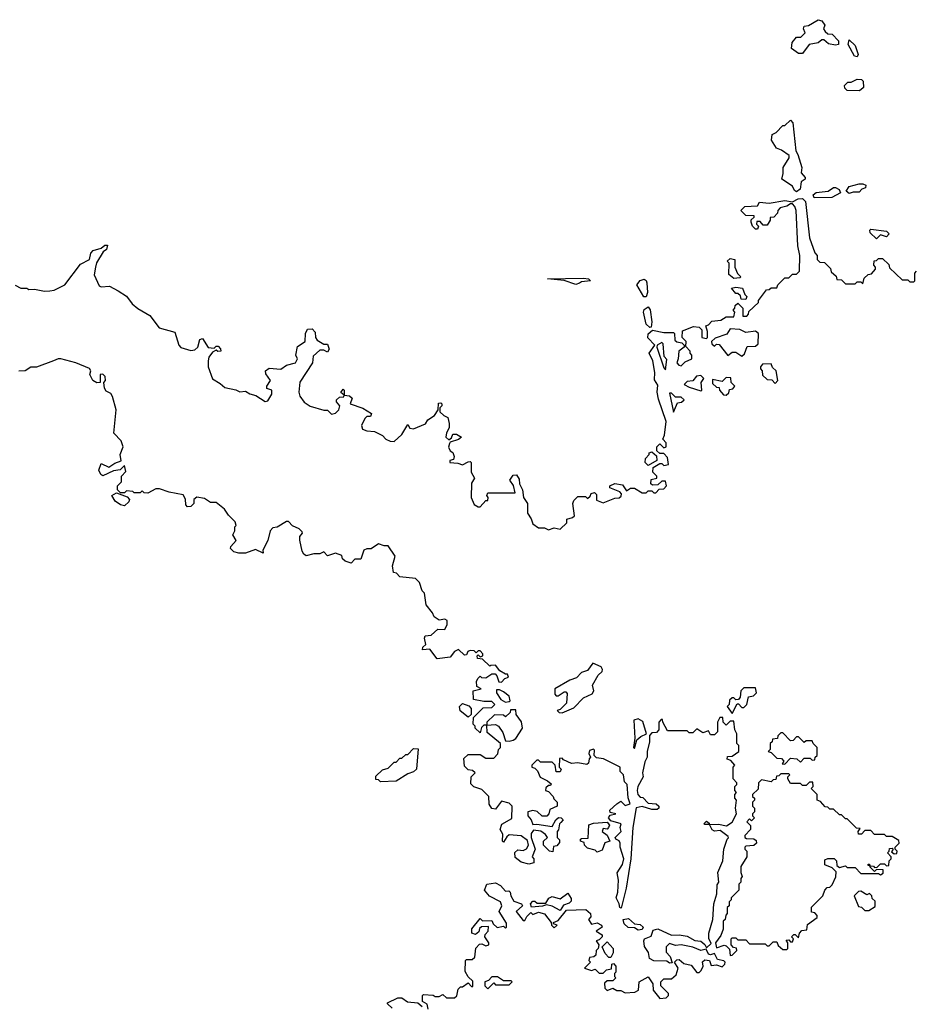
# Model space of a CAD drawing. Extents: x 2494118 to 2687960, y 757339 to 915227.
# Tile 264 of 364: x 2575799 to 2580383, y 903600 to 908642. Entities that reach past the tile are written whole.
import ezdxf

# ---------------------------------------------------------------- set-up
doc = ezdxf.new("R2010")
doc.units = 0

msp = doc.modelspace()

# ---------------------------------------------------------------- linework, layer by layer
at = {"layer": '0CON20XD'}
for points in [[(2579805, 908470), (2579785, 908470), (2579750, 908495), (2579752.5, 908525), (2579775, 908552.5), (2579797, 908553), (2579820, 908575), (2579810, 908595), (2579815, 908610), (2579837, 908613), (2579885, 908642.5), (2579905, 908637.5), (2579920, 908615), (2579912.5, 908595), (2579921.7, 908581.7), (2579935, 908570), (2579958.3, 908568.3), (2579990, 908535), (2579990, 908515), (2579975, 908512.5), (2579938.3, 908518.3), (2579915, 908540), (2579905, 908540), (2579885, 908523.3), (2579840, 908515), (2579805, 908470)], [(2580085, 908452.5), (2580072.5, 908455), (2580040, 908515), (2580045, 908540), (2580075, 908510), (2580090, 908465), (2580085, 908452.5)], [(2580095, 908277.5), (2580035, 908280), (2580021.7, 908291.7), (2580020, 908305), (2580038.3, 908321.7), (2580055, 908322.5), (2580085, 908337.5), (2580107, 908337), (2580117, 908327), (2580117.5, 908295), (2580105, 908282.5), (2580095, 908277.5)], [(2579775, 907761.2), (2579765, 907767.5), (2579755, 907790), (2579700, 907825), (2579707.5, 907855), (2579706.7, 907885), (2579737.5, 907935), (2579737, 907947), (2579697.5, 907975), (2579672.5, 907985), (2579647.5, 908025), (2579650, 908055), (2579670, 908065), (2579705, 908100), (2579715, 908100), (2579745, 908127.5), (2579756.2, 908115), (2579770.7, 907970.7), (2579782.5, 907952.5), (2579802.5, 907885), (2579798.3, 907858.3), (2579820, 907835), (2579820, 907825), (2579798.3, 907811.7), (2579793.3, 907775), (2579775, 907761.2)], [(2580045, 907752.5), (2580030, 907765), (2580045, 907787.5), (2580095, 907802.5), (2580115, 907802.5), (2580130, 907795), (2580128.3, 907781.7), (2580110, 907775), (2580095, 907760), (2580065, 907760), (2580045, 907752.5)], [(2579865, 907730), (2579860, 907745), (2579875, 907757.5), (2579936.4, 907763.6), (2579965, 907782.5), (2579975, 907782.5), (2579993, 907773), (2580000, 907755), (2579955, 907732.5), (2579865, 907730)], [(2579675, 907270), (2579680, 907285), (2579715, 907320), (2579735, 907320), (2579755, 907340), (2579775, 907340), (2579790, 907355), (2579792.5, 907435), (2579782.5, 907485), (2579773.3, 907665), (2579766.2, 907685), (2579755, 907700), (2579745, 907700), (2579725, 907687.5), (2579691.7, 907678.3), (2579680, 907665), (2579678.3, 907651.7), (2579658.3, 907631.7), (2579640, 907630), (2579640, 907615), (2579625, 907590), (2579605, 907590), (2579588.3, 907608.3), (2579571.7, 907608.3), (2579570, 907595), (2579580, 907585), (2579575, 907570), (2579565, 907570), (2579550, 907585), (2579542.5, 907605), (2579542.5, 907617.5), (2579558.3, 907631.7), (2579558.3, 907638.3), (2579515, 907640), (2579490, 907665), (2579510, 907685), (2579575, 907690), (2579585, 907707.5), (2579635, 907702.5), (2579715, 907716.2), (2579755, 907710), (2579784.2, 907725.8), (2579806.1, 907726.1), (2579821.7, 907711.7), (2579841.2, 907525), (2579868.3, 907448.3), (2579880, 907435), (2579880, 907415), (2579895, 907400), (2579918.3, 907398.3), (2579948.3, 907368.3), (2579951.7, 907351.7), (2579978.3, 907328.3), (2579981.7, 907311.7), (2580005, 907310), (2580025, 907290), (2580075, 907290), (2580085, 907300), (2580105, 907300), (2580115, 907290), (2580121.7, 907318.3), (2580141.7, 907338.3), (2580158.3, 907341.7), (2580180, 907365), (2580180, 907375), (2580170, 907385), (2580171.7, 907408.3), (2580185, 907410), (2580195, 907420), (2580215, 907420), (2580248.3, 907388.3), (2580251.7, 907371.7), (2580315, 907310), (2580345, 907310), (2580355, 907300), (2580375, 907300), (2580380, 907305), (2580380, 907345), (2580390, 907355)], [(2580185, 907520), (2580151.7, 907551.7), (2580150, 907565), (2580155, 907570), (2580235, 907560), (2580250, 907545), (2580235, 907530), (2580205, 907540), (2580185, 907520)], [(2575775, 907282.5), (2575805, 907267.5), (2575835, 907267.5), (2575845, 907260), (2575875, 907262.5), (2575925, 907252), (2575953.6, 907253.6), (2575975, 907256.7), (2576030, 907285), (2576110, 907390), (2576156.4, 907413.6), (2576163, 907447), (2576175, 907460), (2576215, 907472.5), (2576235, 907487.5), (2576248.3, 907488.3), (2576242.5, 907465), (2576226.7, 907453.3), (2576192.5, 907397.5), (2576186, 907375), (2576180, 907335), (2576205, 907280), (2576216.4, 907273.6), (2576258, 907278), (2576303.6, 907253.6), (2576345.9, 907225.9), (2576375, 907186.7), (2576402.7, 907162.7), (2576465, 907127.5), (2576512.5, 907065), (2576593, 907043), (2576613.3, 906975), (2576623.9, 906963.9), (2576675, 906947.5), (2576695, 906952.5), (2576710, 906965), (2576720, 907005), (2576735, 907010), (2576763, 906963), (2576795, 906960), (2576805, 906970), (2576815, 906970), (2576826.7, 906956.7), (2576827.5, 906945), (2576813.6, 906943.6), (2576805, 906950), (2576785, 906940), (2576767.5, 906915), (2576763.3, 906895), (2576763.3, 906865), (2576785, 906802.5), (2576825, 906780), (2576848.3, 906758.3), (2576905, 906747.5), (2576925, 906737.5), (2576955, 906740), (2576976.1, 906726.1), (2577007.7, 906717.7), (2577055, 906687.5), (2577069.3, 906690.7), (2577090, 906725), (2577090, 906745), (2577063.6, 906753.6), (2577063.3, 906765), (2577082.5, 906795), (2577058.3, 906828.3), (2577057.5, 906845), (2577075, 906857.5), (2577135, 906852.5), (2577165, 906872.5), (2577210, 906885), (2577220, 906905), (2577212.5, 906925), (2577221.2, 906968.8), (2577260, 906995), (2577262.5, 907035), (2577271.7, 907058.3), (2577295, 907060), (2577311.7, 907041.7), (2577312.5, 907015), (2577320.7, 907000.7), (2577355, 906980), (2577375, 906980), (2577382.5, 906955), (2577375, 906940), (2577355, 906950), (2577335, 906950), (2577300.7, 906919.3), (2577297.5, 906885), (2577233, 906787), (2577226.7, 906735), (2577233.3, 906715), (2577254.1, 906684.1), (2577285, 906663.3), (2577355, 906642.5), (2577375, 906642.5), (2577395, 906622.5), (2577415, 906627.5), (2577432.5, 906645), (2577437.5, 906665), (2577420, 906685), (2577420, 906695), (2577435, 906710), (2577458.3, 906711.7), (2577460, 906720), (2577442.5, 906732.5), (2577455, 906750), (2577460, 906745), (2577460, 906720), (2577487, 906717), (2577500, 906705), (2577490, 906675), (2577555, 906653.3), (2577600, 906625), (2577595, 906610), (2577575, 906610), (2577565, 906600), (2577547.5, 906565), (2577553.3, 906545), (2577575, 906536.7), (2577615, 906533.3), (2577655, 906512.5), (2577672.5, 906495), (2577695, 906483.8), (2577715, 906482.5), (2577755, 906517.5), (2577785, 906570), (2577795, 906550), (2577815, 906547.5), (2577876.4, 906573.6), (2577887, 906593), (2577922.5, 906615), (2577940, 906645), (2577941.7, 906678.3), (2577955, 906680), (2577960, 906675), (2577960, 906665), (2577950, 906655), (2577950, 906635), (2577970, 906615), (2577990, 906605), (2577997.5, 906575), (2577997.5, 906552.5), (2577983, 906527), (2577980, 906505), (2577995, 906490), (2578008.3, 906501.7), (2578015, 906520), (2578035, 906520), (2578060, 906505), (2578045, 906492.5), (2578001.7, 906478.3), (2577998.3, 906471.7), (2577993.3, 906453.3), (2578002.5, 906435), (2578016.1, 906426.1), (2578022.5, 906405), (2578020, 906390), (2578000, 906385), (2578000, 906375), (2578041.7, 906371.7), (2578065, 906362.5), (2578095, 906377.5), (2578105, 906380), (2578110, 906375), (2578110, 906325), (2578127.5, 906295), (2578110.7, 906269.3), (2578110, 906195), (2578125, 906160), (2578145, 906147.5), (2578155, 906147.5), (2578185, 906180), (2578195, 906180), (2578197.5, 906195), (2578190, 906205), (2578195, 906220), (2578335, 906220), (2578327, 906257), (2578307.5, 906285), (2578325, 906310), (2578341.7, 906311.7), (2578355, 906290), (2578357.5, 906265), (2578372.5, 906235), (2578377.5, 906195), (2578397.5, 906165), (2578397.5, 906115), (2578416.7, 906086.7), (2578425, 906060), (2578455, 906040), (2578485, 906040), (2578505, 906030), (2578535, 906040), (2578565, 906032.5), (2578600, 906065), (2578600, 906085), (2578627.5, 906092.5), (2578638.3, 906101.7), (2578630, 906165), (2578635, 906180), (2578655, 906200), (2578695, 906200), (2578705, 906190), (2578718.3, 906201.7), (2578723.6, 906216.4), (2578741.7, 906221.7), (2578751.7, 906211.7), (2578751.7, 906181.7), (2578785, 906167.5), (2578845, 906192.5), (2578867, 906193), (2578878.3, 906201.7), (2578880, 906215), (2578870, 906225), (2578820, 906245), (2578820, 906255), (2578845, 906267.5), (2578885, 906260), (2578905, 906230), (2578925, 906242.5), (2578945, 906242.5), (2578985, 906220), (2579005, 906220), (2579015, 906230), (2579035, 906230), (2579045, 906220), (2579055, 906220), (2579071.7, 906238.3), (2579095, 906240), (2579110, 906255), (2579105, 906280), (2579085, 906280), (2579065, 906260), (2579038.3, 906258.3), (2579030, 906265), (2579031.7, 906288.3), (2579060, 906295), (2579060, 906305), (2579040, 906325), (2579041.7, 906348.3), (2579075, 906370), (2579085, 906370), (2579095, 906360), (2579120, 906365), (2579115, 906400), (2579095, 906420), (2579075, 906420), (2579060, 906435), (2579060, 906455), (2579075, 906470), (2579095, 906450), (2579107.5, 906455), (2579107.5, 906475), (2579090, 906495), (2579100, 906515), (2579107.5, 906585), (2579068.8, 906698.8), (2579062, 906735), (2579065, 906770), (2579047.5, 906797.5), (2579050, 906835), (2579039.2, 906895), (2579020.8, 906935), (2579050, 906975), (2579013.4, 907013.4), (2579015, 907033.3), (2579037, 907053), (2579095, 907040), (2579145, 907040), (2579150, 907035), (2579151.7, 907001.7), (2579163, 906993), (2579188.3, 906988.3), (2579200, 906975), (2579200, 906965), (2579172.5, 906945), (2579170, 906905), (2579162.5, 906885), (2579173, 906873), (2579185, 906870), (2579205, 906890), (2579240, 906905), (2579240, 906925), (2579230, 906935), (2579230, 906945), (2579208.3, 906968.3), (2579210, 906995), (2579190, 907015), (2579191.7, 907048.3), (2579248.3, 907071.7), (2579277, 907067), (2579290, 907055), (2579290, 907015), (2579315, 907010), (2579320, 907015), (2579320, 907045), (2579310, 907075), (2579325, 907080), (2579341.7, 907098.3), (2579387, 907103), (2579415, 907120), (2579455, 907120), (2579460, 907145), (2579450, 907155), (2579460, 907165), (2579461.7, 907178.3), (2579475, 907190), (2579500, 907165), (2579500, 907125), (2579520, 907125), (2579530, 907135), (2579531.7, 907148.3), (2579580, 907195), (2579580, 907205), (2579621.7, 907258.3), (2579635, 907260), (2579645, 907270), (2579675, 907270)], [(2579455, 907317.5), (2579428.3, 907338.3), (2579430, 907395), (2579420, 907405), (2579435, 907420), (2579460, 907415), (2579460, 907375), (2579473, 907343), (2579490, 907325), (2579485, 907320), (2579455, 907317.5)], [(2578645, 907285.8), (2578585, 907307.5), (2578500, 907315), (2578685, 907318.6), (2578710, 907315), (2578720, 907305), (2578675, 907299.2), (2578665, 907292.5), (2578645, 907285.8)], [(2579005, 907222.5), (2578993.8, 907223.8), (2578957.5, 907285), (2578975, 907306.2), (2578995, 907313.3), (2579006.2, 907306.2), (2579008.8, 907295), (2579012, 907245), (2579005, 907222.5)], [(2579515, 907210), (2579491.7, 907211.7), (2579488.3, 907228.3), (2579475, 907240), (2579465, 907240), (2579442.5, 907267.5), (2579465, 907272.5), (2579498.3, 907268.3), (2579510, 907235), (2579520, 907225), (2579515, 907210)], [(2579025, 907066.7), (2579005, 907083.3), (2578992, 907145), (2578995, 907158.8), (2579015, 907172.5), (2579026.1, 907156.1), (2579034, 907096), (2579031.7, 907068.3), (2579025, 907066.7)], [(2579495, 906920), (2579508.3, 906931.7), (2579521.7, 906968.3), (2579565, 906970), (2579578.3, 906981.7), (2579580, 907035), (2579565, 907047.5), (2579515, 907040), (2579485, 907056.2), (2579435, 907060), (2579418.3, 907031.7), (2579358.3, 907011.7), (2579340, 906995), (2579341.7, 906981.7), (2579355, 906970), (2579365, 906980), (2579378.3, 906978.3), (2579423, 906923), (2579445, 906940), (2579465, 906940), (2579495, 906920)], [(2579105, 906850), (2579111.7, 906901.7), (2579098.3, 906918.3), (2579091.7, 906981.7), (2579085, 906990), (2579062.5, 906975), (2579060, 906965), (2579095, 906860), (2579105, 906850)], [(2575972.5, 906895), (2575885, 906863.3), (2575855, 906862.5), (2575826.4, 906843.6), (2575795, 906843.3)], [(2579075, 903630), (2579107, 903633), (2579120, 903645), (2579120, 903655), (2579080, 903695), (2579080, 903715), (2579095, 903730), (2579135, 903730), (2579158.3, 903751.7), (2579170, 903785), (2579150, 903815), (2579161.7, 903828.3), (2579175, 903830), (2579198.3, 903808.3), (2579235, 903800), (2579265, 903762.5), (2579277, 903763), (2579287, 903773), (2579297.5, 903795), (2579293, 903817), (2579305, 903827.5), (2579330, 903825), (2579338.3, 903798.3), (2579365, 903802.5), (2579395, 903792.5), (2579407.5, 903805), (2579410, 903815), (2579403, 903823), (2579370, 903830), (2579355, 903860), (2579335, 903853.3), (2579325, 903856.7), (2579311.7, 903881.7), (2579285, 903876.2), (2579245, 903892.5), (2579185, 903903.8), (2579155, 903901.2), (2579125, 903911.2), (2579107.5, 903895), (2579107, 903867), (2579127.5, 903845), (2579138.3, 903811.7), (2579125, 903810), (2579111.7, 903821.7), (2579045, 903823.3), (2579022.5, 903835), (2579017.5, 903865), (2578996.1, 903896.1), (2578993.3, 903925), (2578997.5, 903935), (2579031.2, 903948.8), (2579041.1, 903978.9), (2579065, 903986), (2579135, 903954), (2579175, 903956), (2579215, 903948.8), (2579255, 903926.2), (2579285, 903923.3), (2579306.4, 903906.4), (2579315, 903890), (2579338.3, 903911.7), (2579327, 903937), (2579326.7, 903965), (2579347.5, 904035), (2579352.5, 904115), (2579367.5, 904165), (2579368.3, 904211.7), (2579377.5, 904225), (2579372.5, 904275), (2579397.5, 904335), (2579402.5, 904395), (2579420, 904445), (2579427, 904453), (2579425, 904460), (2579385, 904490), (2579355, 904487.5), (2579343.6, 904493.6), (2579330, 904520), (2579305, 904520), (2579300, 904525), (2579315, 904537.5), (2579328.3, 904528.3), (2579330, 904520), (2579375, 904522.5), (2579416.4, 904513.6), (2579445, 904532.5), (2579467.5, 904575), (2579462.5, 904605), (2579467.5, 904645), (2579460, 904655), (2579460, 904675), (2579467.5, 904685), (2579460, 904695), (2579460, 904715), (2579470, 904725), (2579470, 904735), (2579450, 904755), (2579450, 904815), (2579460, 904825), (2579438.3, 904848.3), (2579420, 904855), (2579421.7, 904868.3), (2579445, 904870), (2579480, 904895), (2579480, 904925), (2579470, 904935), (2579470, 904985), (2579460, 905005), (2579455, 905050), (2579435, 905050), (2579415, 905030), (2579400, 905045), (2579398.3, 905068.3), (2579381.7, 905068.3), (2579370, 905045), (2579370, 904995), (2579355, 904980), (2579335, 904980), (2579325, 905000), (2579295, 904990), (2579265, 905010), (2579245, 904990), (2579225, 904990), (2579215, 905000), (2579115, 905000), (2579090, 905045), (2579088.3, 905058.3), (2579081.7, 905058.3), (2579070, 905045), (2579070, 905005), (2579058.3, 904991.7), (2579035, 904990), (2579023, 904977), (2579023.3, 904945), (2579010, 904895), (2579010, 904865), (2578998.3, 904841.7), (2578987.5, 904785), (2578990, 904765), (2578962.5, 904715), (2578960, 904695), (2578962.5, 904675), (2578975, 904660), (2578988.3, 904658.3), (2579015, 904630), (2579057, 904627), (2579070, 904615), (2579070, 904605), (2579061.7, 904598.3), (2579035, 904597.5), (2578985, 904612.5), (2578953.8, 904606.2), (2578937.5, 904505), (2578926.7, 904345), (2578903.8, 904195), (2578877, 904093), (2578870, 904095), (2578867.5, 904115), (2578851.2, 904145), (2578860, 904175), (2578863.8, 904235), (2578856.4, 904273.6), (2578883.9, 904316.1), (2578891.2, 904345), (2578872.5, 904405), (2578872.5, 904425), (2578866.4, 904436.4), (2578850, 904445), (2578847.5, 904455), (2578877.5, 904485), (2578872.5, 904505), (2578876.7, 904525), (2578825, 904540), (2578812.5, 904555), (2578821.7, 904568.3), (2578850, 904575), (2578821.7, 904581.7), (2578820, 904595), (2578855, 904627.5), (2578875, 904640), (2578898.3, 904618.3), (2578923, 904627), (2578913, 904657), (2578907.5, 904725), (2578895, 904740), (2578890, 904775), (2578873, 904793), (2578872.5, 904815), (2578787, 904857), (2578751.7, 904861.7), (2578740, 904875), (2578741.7, 904901.7), (2578735, 904907.5), (2578715, 904900), (2578712.5, 904885), (2578720, 904865), (2578713, 904857), (2578710, 904835), (2578701.7, 904828.3), (2578655, 904836.7), (2578623.6, 904833.6), (2578581.7, 904851.7), (2578575, 904860), (2578561.7, 904858.3), (2578560, 904815), (2578570, 904805), (2578565, 904790), (2578545, 904790), (2578540, 904825), (2578525, 904840), (2578465, 904840), (2578455, 904850), (2578445, 904850), (2578420, 904825), (2578420, 904815), (2578435, 904810), (2578450, 904795), (2578463.6, 904763.6), (2578500, 904745), (2578518.3, 904728.3), (2578515, 904720), (2578505, 904720), (2578491.7, 904708.3), (2578490, 904695), (2578505, 904690), (2578530, 904665), (2578533, 904653), (2578550, 904635), (2578550, 904615), (2578511.7, 904598.3), (2578507.5, 904575), (2578496.4, 904563.6), (2578473, 904563), (2578447, 904587), (2578425, 904592.5), (2578400, 904585), (2578400, 904565), (2578417.5, 904545), (2578425, 904520), (2578445, 904522.5), (2578525, 904510), (2578542.5, 904545), (2578557, 904557), (2578570, 904555), (2578580, 904545), (2578569.3, 904530.7), (2578562.5, 904525), (2578557, 904493), (2578550, 904485), (2578550, 904455), (2578561.7, 904441.7), (2578561.7, 904428.3), (2578548.3, 904411.7), (2578531.7, 904408.3), (2578528.3, 904381.7), (2578510, 904385), (2578480, 904415), (2578480, 904435), (2578500, 904455), (2578489.3, 904469.3), (2578466.4, 904486.4), (2578428.3, 904491.7), (2578417.5, 904475), (2578416.7, 904455), (2578437.5, 904395), (2578422.5, 904355), (2578430, 904345), (2578430, 904325), (2578405, 904317.5), (2578365, 904327.5), (2578335, 904352.5), (2578333, 904377), (2578348.3, 904391.7), (2578375, 904387.5), (2578393, 904397), (2578402.5, 904415), (2578398.3, 904438.3), (2578365, 904462.5), (2578305, 904467.5), (2578291.7, 904458.3), (2578275, 904430), (2578270, 904435), (2578271.7, 904471.7), (2578257.5, 904495), (2578267, 904523), (2578318.3, 904551.7), (2578320, 904615), (2578305, 904630), (2578265, 904640), (2578235, 904600), (2578215, 904602.5), (2578202.5, 904625), (2578200, 904665), (2578165, 904700), (2578123.3, 904713.3), (2578108.3, 904728.3), (2578110, 904765), (2578130, 904785), (2578117, 904797), (2578095, 904800), (2578075, 904820), (2578071.7, 904858.3), (2578095, 904880), (2578155, 904880), (2578185, 904860), (2578225, 904860), (2578247, 904883), (2578250, 904905), (2578260, 904915), (2578260, 904935), (2578191.7, 904991.7), (2578190, 905030), (2578175, 905030), (2578161.7, 905018.3), (2578155, 904990), (2578130, 905015), (2578130, 905025), (2578120, 905035), (2578121.7, 905068.3), (2578171.7, 905118.3), (2578215, 905120), (2578230, 905135), (2578215, 905150), (2578175, 905150), (2578121.7, 905161.7), (2578120, 905205), (2578160, 905215), (2578138.3, 905228.3), (2578137.5, 905255), (2578145, 905270), (2578155, 905280), (2578163, 905273), (2578185, 905272.5), (2578215, 905292.5), (2578231.7, 905291.7), (2578241.7, 905281.7), (2578251.7, 905251.7), (2578265, 905250), (2578281.7, 905268.3), (2578300, 905275), (2578295, 905290), (2578285, 905290), (2578257, 905307), (2578235, 905337.5), (2578210, 905335), (2578205, 905332.5), (2578168.3, 905368.3), (2578141.7, 905371.7), (2578140, 905385), (2578145, 905390), (2578155, 905380), (2578170, 905385), (2578170, 905395), (2578155, 905410), (2578145, 905410), (2578135, 905400), (2578125, 905410), (2578105, 905412.5), (2578093.3, 905406.7), (2578085, 905390), (2578075, 905387.5), (2578045, 905417.5), (2578025, 905407.5), (2578001.7, 905378.3), (2577935, 905370), (2577898.3, 905418.3), (2577860, 905415), (2577861.7, 905428.3), (2577877.5, 905442.5), (2577870, 905475), (2577873.6, 905486.4), (2577905, 905490), (2577938.3, 905521.7), (2577975, 905520), (2577986.7, 905545), (2577987.5, 905565), (2577975, 905572.5), (2577945, 905567.5), (2577920, 905585), (2577912.5, 905605), (2577880, 905645), (2577870, 905705), (2577858.3, 905718.3), (2577845, 905760), (2577825, 905780), (2577745, 905790), (2577728.3, 905808.3), (2577711.7, 905811.7), (2577707.5, 905845), (2577720, 905895), (2577685, 905947.5), (2577665, 905947.5), (2577635, 905958.8), (2577597, 905933), (2577575, 905932.5), (2577560, 905925), (2577545, 905880), (2577515, 905880), (2577495, 905860), (2577465, 905870), (2577451.7, 905881.7), (2577448.3, 905898.3), (2577415, 905910), (2577375, 905897.5), (2577355, 905917.5), (2577335, 905907.5), (2577305, 905907.5), (2577265, 905897.5), (2577252.5, 905905), (2577245, 905920), (2577233, 905977), (2577232.5, 905995), (2577246.7, 906013.3), (2577245, 906020), (2577230, 906035), (2577195, 906050), (2577175, 906072.5), (2577165, 906072.5), (2577117, 906043), (2577095, 906040), (2577080, 906025), (2577068.8, 905975), (2577042.5, 905925), (2577045, 905910), (2577005, 905930), (2576955, 905910), (2576920.5, 905910.5), (2576895, 905916.7), (2576877.5, 905935), (2576880, 905945), (2576907.5, 905975), (2576890, 906005), (2576900, 906025), (2576900, 906045), (2576907.5, 906052.5), (2576901.7, 906071.7), (2576867.5, 906105), (2576847.5, 906135), (2576805, 906170), (2576775, 906170), (2576745, 906190), (2576705, 906197.5), (2576690, 906185), (2576690, 906165), (2576675, 906150), (2576658.3, 906148.3), (2576648.3, 906158.3), (2576647, 906187), (2576635, 906210), (2576563, 906223), (2576515, 906240), (2576495, 906240), (2576455, 906217.5), (2576435, 906220), (2576425, 906230), (2576415, 906220), (2576385, 906220), (2576377, 906227), (2576345, 906230), (2576335, 906220), (2576315, 906220), (2576300, 906235), (2576300, 906255), (2576320, 906275), (2576320, 906305), (2576341.7, 906328.3), (2576335, 906360), (2576313.3, 906336.7), (2576278.3, 906331.7), (2576225, 906306.2), (2576213.6, 906313.6), (2576203.3, 906335), (2576215, 906370), (2576255, 906351.2), (2576285, 906371.2), (2576317.5, 906382.5), (2576312.5, 906415), (2576328.8, 906455), (2576317.5, 906485), (2576280, 906525), (2576292.5, 906645), (2576273.6, 906713.6), (2576265, 906727.5), (2576240.7, 906740.7), (2576232.5, 906755), (2576230, 906785), (2576237.5, 906795), (2576236.7, 906815), (2576225, 906826.7), (2576210, 906825), (2576210, 906785), (2576193.6, 906783.6), (2576172.5, 906795), (2576157.5, 906825), (2576162.5, 906845), (2576156.1, 906856.1), (2576085.8, 906885.8), (2576010, 906905), (2575995, 906906.2), (2575972.5, 906895)], [(2579665, 906780), (2579680, 906795), (2579670, 906845), (2579651.7, 906861.7), (2579645, 906880), (2579601.7, 906878.3), (2579590, 906865), (2579590, 906855), (2579600, 906845), (2579601.7, 906821.7), (2579625, 906800), (2579648.3, 906798.3), (2579665, 906780)], [(2579285, 906742.5), (2579290, 906745), (2579287.5, 906785), (2579300, 906805), (2579285, 906820), (2579263.3, 906816.7), (2579245, 906792.5), (2579215, 906790), (2579200, 906775), (2579225, 906760), (2579285, 906742.5)], [(2579415, 906720), (2579428.3, 906731.7), (2579431.7, 906748.3), (2579448.3, 906751.7), (2579460, 906765), (2579440, 906785), (2579438.3, 906808.3), (2579415, 906810), (2579395, 906790), (2579345, 906800), (2579345, 906780), (2579365, 906760), (2579378.3, 906758.3), (2579380, 906745), (2579401.7, 906721.7), (2579415, 906720)], [(2579145, 906632.5), (2579165, 906680), (2579187, 906683), (2579200, 906695), (2579185, 906710), (2579155, 906710), (2579135, 906730), (2579125, 906730), (2579145, 906632.5)], [(2579015, 906360), (2579000, 906375), (2579002.5, 906395), (2579020, 906415), (2579020, 906425), (2579035, 906430), (2579058.3, 906408.3), (2579060, 906385), (2579015, 906360)], [(2576335, 906152.5), (2576315, 906157.5), (2576287, 906177), (2576270, 906205), (2576295, 906220), (2576348.3, 906198.3), (2576360, 906185), (2576357, 906173), (2576335, 906152.5)], [(2578575, 905093.3), (2578635, 905117.5), (2578685, 905170), (2578729.3, 905190.7), (2578737.5, 905205), (2578730, 905235), (2578760, 905285), (2578780, 905305), (2578782.5, 905315), (2578775, 905327.5), (2578733, 905347), (2578705, 905310), (2578675, 905300), (2578648.3, 905271.7), (2578615, 905260), (2578537.5, 905215), (2578538.3, 905188.3), (2578545, 905180), (2578555, 905180), (2578585, 905200), (2578595, 905200), (2578601.7, 905191.7), (2578597, 905143), (2578565, 905110), (2578550, 905105), (2578560, 905095), (2578575, 905093.3)], [(2578285, 905147.5), (2578305, 905150), (2578310, 905155), (2578305, 905177.5), (2578275, 905200), (2578255, 905210), (2578240, 905210), (2578240, 905195), (2578260.7, 905160.7), (2578285, 905147.5)], [(2579445, 905090), (2579471.7, 905138.3), (2579478.3, 905138.3), (2579495, 905120), (2579505, 905120), (2579520, 905135), (2579530, 905175), (2579555, 905180), (2579570, 905195), (2579565, 905220), (2579505, 905220), (2579490, 905205), (2579487, 905173), (2579478.3, 905161.7), (2579465, 905160), (2579455, 905170), (2579445, 905170), (2579431.7, 905158.3), (2579430, 905135), (2579420, 905125), (2579445, 905090)], [(2578095, 905070), (2578053, 905103), (2578050, 905125), (2578065, 905140), (2578098.3, 905128.3), (2578110, 905115), (2578110, 905085), (2578095, 905070)], [(2578305, 904947.5), (2578325, 904953.3), (2578338, 904962), (2578372.5, 905015), (2578367, 905047), (2578340, 905085), (2578338.3, 905108.3), (2578311.7, 905108.3), (2578310, 905095), (2578285, 905072.5), (2578275, 905080), (2578228.3, 905081.7), (2578190, 905045), (2578190, 905030), (2578235, 905032.5), (2578250, 905025), (2578271.7, 904991.7), (2578285, 904950), (2578305, 904947.5)], [(2578945, 904910), (2578957.5, 904955), (2578977.8, 904972.2), (2579007.5, 904985), (2578987.7, 905047.7), (2578965, 905062.5), (2578942.5, 905055), (2578947.5, 904962.5), (2578940, 904915), (2578945, 904910)], [(2579715, 904830), (2579745, 904860), (2579777, 904857), (2579795, 904840), (2579815, 904860), (2579845, 904860), (2579855, 904850), (2579868.3, 904851.7), (2579870, 904865), (2579880, 904875), (2579880, 904915), (2579860, 904935), (2579855, 904950), (2579825, 904950), (2579815, 904940), (2579785, 904970), (2579775, 904970), (2579758.3, 904951.7), (2579745, 904950), (2579705, 904990), (2579695, 904990), (2579680, 904975), (2579678.3, 904961.7), (2579651.7, 904958.3), (2579650, 904945), (2579640, 904935), (2579640, 904905), (2579630, 904895), (2579645, 904890), (2579675, 904860), (2579698.3, 904858.3), (2579710, 904845), (2579701.7, 904831.7), (2579715, 904830)], [(2577645, 904740), (2577635, 904750), (2577621.7, 904751.7), (2577621.7, 904768.3), (2577655, 904800), (2577685, 904810), (2577715, 904840), (2577725, 904840), (2577745, 904860), (2577755, 904860), (2577775, 904880), (2577785, 904880), (2577815, 904910), (2577838.3, 904908.3), (2577830, 904805), (2577815, 904790), (2577785, 904780), (2577725, 904742.5), (2577645, 904740)], [(2579435, 903850), (2579445, 903852.5), (2579470, 903875), (2579468.3, 903888.3), (2579451.7, 903891.7), (2579440, 903905), (2579440, 903935), (2579445, 903940), (2579465, 903940), (2579475, 903930), (2579515, 903930), (2579535, 903910), (2579615, 903910), (2579625, 903900), (2579635, 903900), (2579655, 903920), (2579675, 903920), (2579681.7, 903901.7), (2579705, 903880), (2579725, 903880), (2579730, 903885), (2579730, 903915), (2579721.7, 903928.3), (2579735, 903930), (2579745, 903920), (2579755, 903920), (2579760, 903935), (2579750, 903945), (2579761.7, 903958.3), (2579768.3, 903958.3), (2579785, 903940), (2579790, 903965), (2579801.7, 903978.3), (2579828.3, 903981.7), (2579831.7, 904008.3), (2579880, 904045), (2579880, 904055), (2579868.3, 904068.3), (2579851.7, 904071.7), (2579851.7, 904098.3), (2579910, 904155), (2579920, 904185), (2579931.7, 904198.3), (2579945, 904200), (2579958.3, 904211.7), (2579977, 904253), (2579978.3, 904278.3), (2579958.3, 904298.3), (2579920, 904315), (2579920, 904340), (2579935, 904347.5), (2579967, 904347), (2579980, 904335), (2579981.7, 904311.7), (2579995, 904300), (2580025, 904310), (2580035, 904300), (2580075, 904300), (2580105, 904270), (2580195, 904270), (2580205, 904262.5), (2580218.3, 904271.7), (2580218.3, 904288.3), (2580185, 904290), (2580175, 904280), (2580151.7, 904301.7), (2580150, 904310), (2580141.7, 904311.7), (2580141.7, 904318.3), (2580148.3, 904318.3), (2580150, 904310), (2580168.3, 904308.3), (2580175, 904300), (2580188.3, 904301.7), (2580205, 904320), (2580225, 904320), (2580235, 904310), (2580248.3, 904311.7), (2580250, 904335), (2580260, 904345), (2580260, 904355), (2580240, 904375), (2580250, 904385), (2580251.7, 904398.3), (2580265, 904400), (2580270, 904395), (2580261.7, 904381.7), (2580275, 904370), (2580288.3, 904371.7), (2580290, 904385), (2580280, 904395), (2580280, 904405), (2580300, 904425), (2580298.3, 904438.3), (2580265, 904460), (2580235, 904460), (2580225, 904470), (2580175, 904470), (2580155, 904490), (2580125, 904490), (2580108.3, 904471.7), (2580091.7, 904471.7), (2580090, 904485), (2580100, 904500), (2580081.7, 904501.7), (2580035, 904550), (2580025, 904550), (2580005, 904570), (2579995, 904570), (2579965, 904600), (2579945, 904600), (2579935, 904610), (2579921.7, 904611.7), (2579898.3, 904638.3), (2579880, 904645), (2579880, 904675), (2579850, 904705), (2579860, 904715), (2579858.3, 904738.3), (2579841.7, 904738.3), (2579825, 904720), (2579805, 904720), (2579795, 904730), (2579745, 904730), (2579730, 904755), (2579730, 904765), (2579740, 904775), (2579735, 904780), (2579695, 904780), (2579685, 904770), (2579671.7, 904768.3), (2579668.3, 904751.7), (2579655, 904750), (2579645, 904740), (2579595, 904750), (2579580, 904735), (2579578.3, 904701.7), (2579550, 904675), (2579550, 904665), (2579560, 904655), (2579560, 904645), (2579550, 904635), (2579550, 904615), (2579560, 904605), (2579560, 904585), (2579550, 904575), (2579550, 904565), (2579560, 904555), (2579545, 904540), (2579535, 904550), (2579520, 904535), (2579540, 904515), (2579540, 904495), (2579510, 904465), (2579510, 904455), (2579518.3, 904448.3), (2579557, 904447), (2579568.3, 904438.3), (2579570, 904425), (2579557, 904413), (2579515, 904410), (2579510, 904405), (2579510, 904395), (2579520, 904385), (2579520, 904355), (2579490, 904305), (2579490, 904275), (2579497.5, 904255), (2579490, 904245), (2579490, 904225), (2579480, 904215), (2579480, 904185), (2579440, 904145), (2579440, 904135), (2579430, 904125), (2579430, 904105), (2579420, 904095), (2579420, 904065), (2579413, 904057), (2579410, 904035), (2579400, 904025), (2579400, 903985), (2579388.3, 903951.7), (2579360, 903915), (2579365, 903890), (2579405, 903902.5), (2579415, 903900), (2579431.7, 903881.7), (2579435, 903850)], [(2578755, 904380), (2578745, 904390), (2578705, 904400), (2578690, 904415), (2578688.3, 904428.3), (2578670, 904435), (2578670, 904445), (2578675, 904450), (2578708.3, 904451.7), (2578711.7, 904518.3), (2578735, 904527.5), (2578805, 904532.5), (2578817, 904517), (2578812.5, 904505), (2578805, 904497.5), (2578785, 904500), (2578780, 904485), (2578806.4, 904466.4), (2578820, 904435), (2578793.6, 904426.4), (2578780, 904390), (2578755, 904380)], [(2577890, 903575), (2577885, 903600), (2577860, 903615), (2577860, 903645), (2577865, 903650), (2577915, 903647.5), (2577925, 903640), (2577945, 903640), (2577965, 903650), (2577983, 903633), (2578025, 903632.5), (2578037, 903643), (2578043, 903677), (2578055, 903690), (2578065, 903690), (2578095, 903710), (2578111.7, 903691.7), (2578118.3, 903691.7), (2578118.3, 903718.3), (2578095, 903740), (2578078.3, 903768.3), (2578080, 903825), (2578085, 903830), (2578115, 903830), (2578128.3, 903841.7), (2578133, 903887), (2578151.7, 903908.3), (2578165, 903910), (2578185, 903900), (2578200, 903905), (2578200, 903915), (2578180, 903945), (2578181.7, 903958.3), (2578197.5, 903975), (2578198.3, 903998.3), (2578163, 903997), (2578151.7, 903988.3), (2578148.3, 903971.7), (2578131.7, 903958.3), (2578112.5, 903965), (2578113.9, 903986.1), (2578155, 904040), (2578168.3, 904028.3), (2578215, 904030), (2578221.7, 904011.7), (2578243, 903993), (2578275, 904000), (2578285, 903990), (2578290, 903995), (2578290, 904015), (2578252.5, 904075), (2578266.7, 904105), (2578260, 904125), (2578203.9, 904153.9), (2578177.5, 904185), (2578190, 904215), (2578235, 904222.5), (2578259.3, 904209.3), (2578285, 904180), (2578301.7, 904181.7), (2578310, 904175), (2578312.5, 904155), (2578328.3, 904128.3), (2578367.5, 904115), (2578372.5, 904105), (2578340, 904075), (2578375, 904030), (2578385, 904030), (2578395, 904050), (2578415, 904070), (2578425, 904060), (2578455, 904072.5), (2578485, 904062.5), (2578518.3, 904018.3), (2578520, 904005), (2578535, 903992.5), (2578550, 904005), (2578531.7, 904011.7), (2578531.7, 904018.3), (2578555, 904030), (2578597.5, 904082.5), (2578695.9, 904085.9), (2578720, 904065), (2578721.7, 904048.3), (2578710, 904035), (2578725, 904010), (2578755, 904017.5), (2578777.5, 904005), (2578780, 903995), (2578750, 903975), (2578780, 903955), (2578780, 903945), (2578765, 903930), (2578750, 903925), (2578762.5, 903905), (2578760, 903885), (2578750, 903875), (2578748.3, 903851.7), (2578737, 903843), (2578715, 903840), (2578712.5, 903825), (2578720, 903815), (2578690, 903785), (2578725, 903772.5), (2578745, 903780), (2578765, 903760), (2578785, 903760), (2578803, 903777), (2578828.3, 903781.7), (2578830, 903805), (2578838.3, 903808.3), (2578850, 903795), (2578850, 903765), (2578842.5, 903757.5), (2578842.5, 903742.5), (2578850, 903735), (2578835, 903720), (2578805, 903720), (2578791.7, 903708.3), (2578793, 903683), (2578805, 903670), (2578835, 903682.5), (2578855, 903670), (2578875, 903670), (2578898.3, 903658.3), (2578947, 903663), (2578967, 903673), (2578970, 903715), (2579015, 903740), (2579040, 903705), (2579041.7, 903671.7), (2579075, 903630)], [(2580145, 904080), (2580178.3, 904101.7), (2580178.3, 904128.3), (2580161.7, 904141.7), (2580160, 904155), (2580148.3, 904168.3), (2580135, 904160), (2580105, 904180), (2580091.7, 904178.3), (2580070, 904155), (2580091.7, 904101.7), (2580108.3, 904098.3), (2580125, 904080), (2580145, 904080)], [(2578565, 904080), (2578525, 904103.3), (2578495, 904110), (2578475, 904102.5), (2578418.3, 904098.3), (2578413.3, 904115), (2578425, 904127.5), (2578435, 904127.5), (2578447.5, 904117.5), (2578491.7, 904118.3), (2578507, 904143), (2578525, 904152.5), (2578565, 904140), (2578605, 904170), (2578621.7, 904141.7), (2578621.7, 904128.3), (2578611.7, 904118.3), (2578581.7, 904108.3), (2578565, 904080)], [(2578965, 903980), (2578945, 903992.5), (2578914, 903994), (2578892.5, 904012.5), (2578887.5, 904035), (2578915, 904040), (2578945, 904012.5), (2578975, 904008.8), (2578990, 903995), (2578985, 903983.8), (2578965, 903980)], [(2578825, 903840), (2578815, 903840), (2578795, 903860), (2578780, 903895), (2578805, 903920), (2578836.2, 903885), (2578836.4, 903863.6), (2578825, 903840)], [(2578195, 903680), (2578225, 903710), (2578235, 903700), (2578305, 903700), (2578320, 903715), (2578315, 903720), (2578275, 903720), (2578245, 903740), (2578215, 903740), (2578198.3, 903721.7), (2578180, 903715), (2578180, 903695), (2578195, 903680)], [(2577705, 903580), (2577681.7, 903601.7), (2577681.7, 903608.3), (2577735, 903632.5), (2577755, 903632.5), (2577783, 903613), (2577837, 903607), (2577858.3, 903588.3)]]:
    msp.add_lwpolyline(points, dxfattribs=at)

doc.saveas('drawing.dxf')
